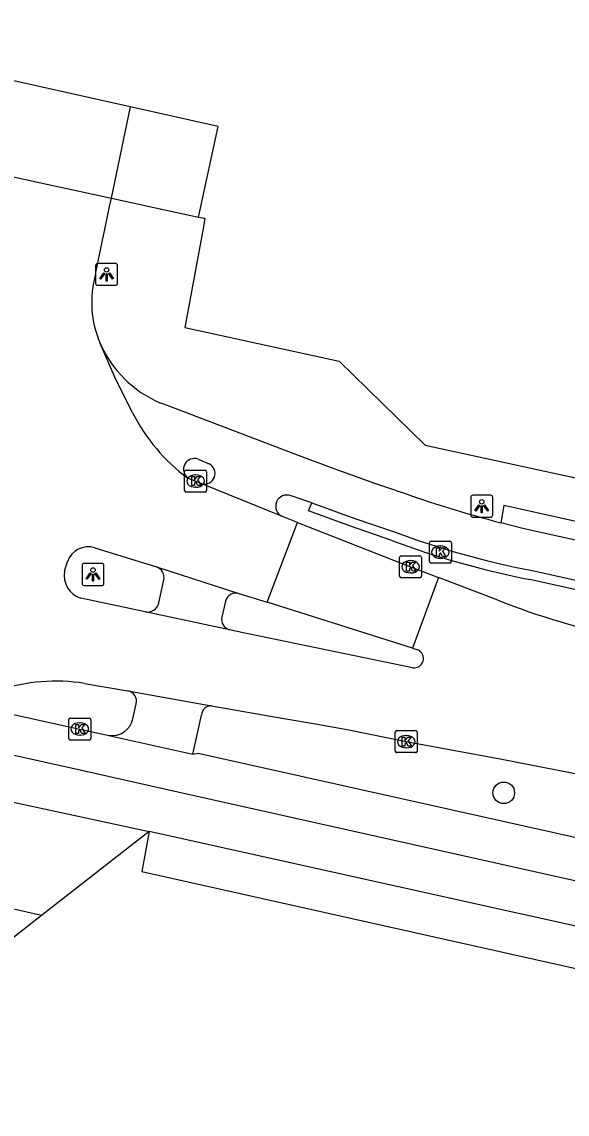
# Model space of a CAD drawing. Extents: x 161771 to 163125, y 382479 to 383177.
# Drawn here: x 162172.12 to 162196.88, y 383044.65 to 383094.3 of the extents above; entities that cross this region are included whole.
import ezdxf

# ---------------------------------------------------------------- set-up
doc = ezdxf.new("R2010")
doc.units = 0
for name, color, linetype in [('IMGEO_Boom', 7, 'Continuous'), ('IMGEO_Dek', 7, 'Continuous'), ('IMGEO_Fietspad_gesloten', 7, 'Continuous'), ('IMGEO_Haag', 7, 'Continuous'), ('IMGEO_Kolk', 7, 'Continuous'), ('IMGEO_Lichtpunt', 7, 'Continuous'), ('IMGEO_Pand', 7, 'Continuous'), ('IMGEO_Rijbaan_lokaal_gesloten', 7, 'Continuous'), ('IMGEO_Rijbaan_lokaal_open', 7, 'Continuous'), ('IMGEO_Voetpad_open', 7, 'Continuous')]:
    doc.layers.add(name, color=color, linetype=linetype)

msp = doc.modelspace()

# ---------------------------------------------------------------- linework, layer by layer
at = {"layer": 'IMGEO_Boom'}
msp.add_circle((162194.003, 383059.257), 0.489, dxfattribs=at)
at = {"layer": 'IMGEO_Dek'}
msp.add_lwpolyline([(162181.035, 383089.546), (162171.611, 383091.655), (162161.624, 383094.303), (162160.599, 383089.696), (162163.573, 383089.046), (162164.628, 383088.815), (162167.283, 383088.235), (162173.257, 383086.93), (162176.183, 383086.29), (162177.218, 383086.064), (162180.136, 383085.426), (162180.196, 383085.7), (162181.035, 383089.546)], close=True, dxfattribs=at)
at = {"layer": 'IMGEO_Fietspad_gesloten'}
for points in [[(162189.151, 383072.99), (162188.19, 383073.301), (162186.303, 383073.981), (162184.436, 383074.681), (162178.561, 383076.92), (162178.381, 383076.989)], [(162180.124, 383074.424), (162180.623, 383074.212)], [(162185.283, 383072.435), (162184.345, 383072.759)], [(162185.283, 383072.435), (162187.189, 383071.745), (162189.069, 383071.103)], [(162243.707, 383060.368), (162241.754, 383060.795), (162210.53, 383067.797), (162194.926, 383071.263), (162193.872, 383071.53)], [(162195.294, 383069.358), (162217.239, 383064.484), (162239.123, 383059.53), (162242.124, 383058.863), (162242.112, 383058.831), (162242.616, 383058.703), (162243.975, 383058.365)], [(162171.1, 383062.96), (162174.746, 383062.157), (162175.95, 383061.897), (162176.068, 383061.87)], [(162176.068, 383061.87), (162179.884, 383061.009)], [(162170.379, 383061.276), (162174.223, 383060.417), (162179.202, 383059.305), (162239.663, 383045.787), (162240.925, 383045.477)], [(162179.884, 383061.009), (162180.126, 383061.066), (162200.828, 383056.444)]]:
    msp.add_lwpolyline(points, dxfattribs=at)
for centre, radius, start, end in [((162180.5, 383081.829), 5.284, 204.0486, 246.3552), ((162179.954, 383073.959), 0.495, 69.9416, 232.6881), ((162180.406, 383073.777), 0.486, 256.8061, 63.4711), ((162184.157, 383072.284), 0.511, 68.3372, 247.1223), ((162208.732, 383127.943), 58.337, 250.38802, 255.24286), ((162202.741, 383107.901), 39.256, 249.6174, 259.0639)]:
    msp.add_arc(centre, radius, start, end, dxfattribs=at)
at = {"layer": 'IMGEO_Haag'}
for points in [[(162188.923, 383070.732), (162187.049, 383071.377), (162185.138, 383072.07), (162185.283, 383072.435)], [(162244.277, 383058.002), (162242.994, 383058.238), (162217.128, 383064.054), (162195.189, 383068.951)]]:
    msp.add_lwpolyline(points, dxfattribs=at)
msp.add_arc((162202.805, 383107.66), 39.452, 249.3974, 258.8688, dxfattribs=at)
at = {"layer": 'IMGEO_Kolk'}
for p, q in [((162179.509, 383073.003), (162179.509, 383073.855)), ((162179.584, 383073.929), (162180.436, 383073.929)), ((162179.997, 383073.709), (162180.022, 383073.709)), ((162180.51, 383073.855), (162180.51, 383073.003)), ((162180.02, 383073.149), (162179.995, 383073.149)), ((162180.436, 383072.929), (162179.584, 383072.929)), ((162190.625, 383069.774), (162190.625, 383070.626)), ((162190.7, 383070.7), (162191.552, 383070.7)), ((162191.626, 383070.626), (162191.626, 383069.774)), ((162191.113, 383070.48), (162191.138, 383070.48)), ((162189.271, 383069.109), (162189.271, 383069.961)), ((162189.346, 383070.035), (162190.198, 383070.035)), ((162189.759, 383069.815), (162189.784, 383069.815)), ((162190.272, 383069.961), (162190.272, 383069.109)), ((162191.552, 383069.7), (162190.7, 383069.7)), ((162191.136, 383069.92), (162191.111, 383069.92)), ((162189.782, 383069.255), (162189.757, 383069.255)), ((162190.198, 383069.035), (162189.346, 383069.035)), ((162174.324, 383062.658), (162175.176, 383062.658)), ((162174.249, 383061.732), (162174.249, 383062.584)), ((162174.737, 383062.438), (162174.762, 383062.438)), ((162175.25, 383062.584), (162175.25, 383061.732)), ((162175.176, 383061.658), (162174.324, 383061.658)), ((162174.76, 383061.878), (162174.735, 383061.878)), ((162189.073, 383061.157), (162189.073, 383062.009)), ((162189.148, 383062.083), (162190, 383062.083)), ((162189.561, 383061.863), (162189.586, 383061.863)), ((162190.074, 383062.009), (162190.074, 383061.157)), ((162189.584, 383061.303), (162189.559, 383061.303)), ((162190, 383061.083), (162189.148, 383061.083))]:
    msp.add_line(p, q, dxfattribs=at)
for points in [[(162179.509, 383073.003), (162179.509, 383073.855)], [(162179.584, 383073.929), (162180.436, 383073.929)], [(162179.83, 383073.629), (162179.953, 383073.629), (162179.953, 383073.478), (162180.083, 383073.629), (162180.247, 383073.629), (162180.101, 383073.478), (162180.254, 383073.229), (162180.102, 383073.229), (162180.017, 383073.393), (162179.953, 383073.326), (162179.953, 383073.229), (162179.83, 383073.229), (162179.83, 383073.629)], [(162180.51, 383073.855), (162180.51, 383073.003)], [(162180.436, 383072.929), (162179.584, 383072.929)], [(162190.625, 383069.774), (162190.625, 383070.626)], [(162190.7, 383070.7), (162191.552, 383070.7)], [(162191.626, 383070.626), (162191.626, 383069.774)], [(162190.946, 383070.4), (162191.069, 383070.4), (162191.069, 383070.249), (162191.199, 383070.4), (162191.363, 383070.4), (162191.217, 383070.249), (162191.37, 383070), (162191.218, 383070), (162191.133, 383070.164), (162191.069, 383070.097), (162191.069, 383070), (162190.946, 383070), (162190.946, 383070.4)], [(162189.271, 383069.109), (162189.271, 383069.961)], [(162189.346, 383070.035), (162190.198, 383070.035)], [(162189.592, 383069.735), (162189.715, 383069.735), (162189.715, 383069.584), (162189.845, 383069.735), (162190.009, 383069.735), (162189.863, 383069.584), (162190.016, 383069.335), (162189.864, 383069.335), (162189.779, 383069.499), (162189.715, 383069.432), (162189.715, 383069.335), (162189.592, 383069.335), (162189.592, 383069.735)], [(162190.272, 383069.961), (162190.272, 383069.109)], [(162191.552, 383069.7), (162190.7, 383069.7)], [(162190.198, 383069.035), (162189.346, 383069.035)], [(162174.324, 383062.658), (162175.176, 383062.658)], [(162174.249, 383061.732), (162174.249, 383062.584)], [(162174.57, 383062.358), (162174.693, 383062.358), (162174.693, 383062.207), (162174.823, 383062.358), (162174.987, 383062.358), (162174.841, 383062.207), (162174.994, 383061.958), (162174.842, 383061.958), (162174.757, 383062.122), (162174.693, 383062.055), (162174.693, 383061.958), (162174.57, 383061.958), (162174.57, 383062.358)], [(162175.25, 383062.584), (162175.25, 383061.732)], [(162175.176, 383061.658), (162174.324, 383061.658)], [(162189.073, 383061.157), (162189.073, 383062.009)], [(162189.148, 383062.083), (162190, 383062.083)], [(162189.394, 383061.783), (162189.517, 383061.783), (162189.517, 383061.632), (162189.647, 383061.783), (162189.811, 383061.783), (162189.665, 383061.632), (162189.818, 383061.383), (162189.666, 383061.383), (162189.581, 383061.547), (162189.517, 383061.48), (162189.517, 383061.383), (162189.394, 383061.383), (162189.394, 383061.783)], [(162190.074, 383062.009), (162190.074, 383061.157)], [(162190, 383061.083), (162189.148, 383061.083)]]:
    msp.add_lwpolyline(points, dxfattribs=at)
for centre, start, end in [((162179.586, 383073.853), 91.552, 178.448), ((162179.586, 383073.853), 91.552, 178.448), ((162180.434, 383073.853), 1.552, 88.448), ((162180.434, 383073.853), 1.552, 88.448), ((162179.586, 383073.005), 181.552, 268.448), ((162179.586, 383073.005), 181.552, 268.448), ((162180.434, 383073.005), 271.552, 358.448), ((162180.434, 383073.005), 271.552, 358.448), ((162190.702, 383070.624), 91.552, 178.448), ((162190.702, 383070.624), 91.552, 178.448), ((162191.55, 383070.624), 1.552, 88.448), ((162191.55, 383070.624), 1.552, 88.448), ((162189.348, 383069.959), 91.552, 178.448), ((162189.348, 383069.959), 91.552, 178.448), ((162190.196, 383069.959), 1.552, 88.448), ((162190.196, 383069.959), 1.552, 88.448), ((162190.702, 383069.776), 181.552, 268.448), ((162190.702, 383069.776), 181.552, 268.448), ((162191.55, 383069.776), 271.552, 358.448), ((162191.55, 383069.776), 271.552, 358.448), ((162189.348, 383069.111), 181.552, 268.448), ((162189.348, 383069.111), 181.552, 268.448), ((162190.196, 383069.111), 271.552, 358.448), ((162190.196, 383069.111), 271.552, 358.448), ((162174.326, 383062.582), 91.552, 178.448), ((162174.326, 383062.582), 91.552, 178.448), ((162175.174, 383062.582), 1.552, 88.448), ((162175.174, 383062.582), 1.552, 88.448), ((162174.326, 383061.734), 181.552, 268.448), ((162174.326, 383061.734), 181.552, 268.448), ((162175.174, 383061.734), 271.552, 358.448), ((162175.174, 383061.734), 271.552, 358.448), ((162189.15, 383062.007), 91.552, 178.448), ((162189.15, 383062.007), 91.552, 178.448), ((162189.998, 383062.007), 1.552, 88.448), ((162189.998, 383062.007), 1.552, 88.448), ((162189.15, 383061.159), 181.552, 268.448), ((162189.15, 383061.159), 181.552, 268.448), ((162189.998, 383061.159), 271.552, 358.448), ((162189.998, 383061.159), 271.552, 358.448)]:
    msp.add_arc(centre, 0.0765, start, end, dxfattribs=at)
for centre, major_axis, ratio, start_param, end_param in [((162179.996, 383073.429), (-0.387, 0.002), 0.722429, 4.712389, 7.853982), ((162180.021, 383073.429), (-0.39, 0.002), 0.717154, 1.570796, 4.712389), ((162191.112, 383070.2), (-0.387, 0.002), 0.722429, 4.712389, 7.853982), ((162191.137, 383070.2), (-0.39, 0.002), 0.717154, 1.570796, 4.712389), ((162189.758, 383069.535), (-0.387, 0.002), 0.722429, 4.712389, 7.853982), ((162189.783, 383069.535), (-0.39, 0.002), 0.717154, 1.570796, 4.712389), ((162174.736, 383062.158), (-0.387, 0.002), 0.722429, 4.712389, 7.853982), ((162174.761, 383062.158), (-0.39, 0.002), 0.717154, 1.570796, 4.712389), ((162189.56, 383061.583), (-0.387, 0.002), 0.722429, 4.712389, 7.853982), ((162189.585, 383061.583), (-0.39, 0.002), 0.717154, 1.570796, 4.712389)]:
    msp.add_ellipse(centre, major_axis=major_axis, ratio=ratio, start_param=start_param, end_param=end_param, dxfattribs=at)
at = {"layer": 'IMGEO_Lichtpunt'}
for p, q in [((162175.468, 383083.228), (162175.468, 383082.421)), ((162175.468, 383083.228), (162175.468, 383082.421)), ((162176.37, 383083.323), (162175.562, 383083.323)), ((162176.37, 383083.323), (162175.562, 383083.323)), ((162176.464, 383082.421), (162176.464, 383083.228)), ((162176.464, 383082.421), (162176.464, 383083.228)), ((162175.562, 383082.327), (162176.37, 383082.327)), ((162175.562, 383082.327), (162176.37, 383082.327)), ((162192.504, 383072.687), (162192.504, 383071.88)), ((162192.504, 383072.687), (162192.504, 383071.88)), ((162193.406, 383072.782), (162192.598, 383072.782)), ((162193.406, 383072.782), (162192.598, 383072.782)), ((162193.5, 383071.88), (162193.5, 383072.687)), ((162193.5, 383071.88), (162193.5, 383072.687)), ((162192.598, 383071.786), (162193.406, 383071.786)), ((162192.598, 383071.786), (162193.406, 383071.786)), ((162174.85, 383069.588), (162174.85, 383068.781)), ((162174.85, 383069.588), (162174.85, 383068.781)), ((162175.752, 383069.683), (162174.944, 383069.683)), ((162175.752, 383069.683), (162174.944, 383069.683)), ((162175.846, 383068.781), (162175.846, 383069.588)), ((162175.846, 383068.781), (162175.846, 383069.588)), ((162174.944, 383068.687), (162175.752, 383068.687)), ((162174.944, 383068.687), (162175.752, 383068.687))]:
    msp.add_line(p, q, dxfattribs=at)
for points in [[(162175.842, 383082.892), (162175.881, 383082.864), (162175.693, 383082.602), (162175.655, 383082.629), (162175.842, 383082.892)], [(162175.944, 383082.844), (162175.991, 383082.844), (162175.991, 383082.522), (162175.944, 383082.522), (162175.944, 383082.844)], [(162176.054, 383082.864), (162176.092, 383082.891), (162176.279, 383082.629), (162176.24, 383082.601), (162176.054, 383082.864)], [(162192.878, 383072.351), (162192.917, 383072.323), (162192.729, 383072.061), (162192.691, 383072.088), (162192.878, 383072.351)], [(162192.98, 383072.303), (162193.027, 383072.303), (162193.027, 383071.981), (162192.98, 383071.981), (162192.98, 383072.303)], [(162193.09, 383072.323), (162193.128, 383072.35), (162193.315, 383072.088), (162193.276, 383072.06), (162193.09, 383072.323)], [(162175.224, 383069.252), (162175.263, 383069.224), (162175.075, 383068.962), (162175.037, 383068.989), (162175.224, 383069.252)], [(162175.326, 383069.204), (162175.373, 383069.204), (162175.373, 383068.882), (162175.326, 383068.882), (162175.326, 383069.204)], [(162175.436, 383069.224), (162175.474, 383069.251), (162175.661, 383068.989), (162175.622, 383068.961), (162175.436, 383069.224)]]:
    msp.add_lwpolyline(points, dxfattribs=at)
for centre in [(162175.967, 383083.026), (162193.003, 383072.485), (162175.349, 383069.386)]:
    msp.add_circle(centre, 0.0994, dxfattribs=at)
for centre, start, end in [((162175.562, 383083.228), 90, 180), ((162175.562, 383083.228), 90, 180), ((162176.37, 383083.228), 0, 90), ((162176.37, 383083.228), 0, 90), ((162175.562, 383082.421), 180, 270), ((162175.562, 383082.421), 180, 270), ((162176.37, 383082.421), 270, 0), ((162176.37, 383082.421), 270, 360), ((162192.598, 383072.687), 90, 180), ((162192.598, 383072.687), 90, 180), ((162193.406, 383072.687), 0, 90), ((162193.406, 383072.687), 0, 90), ((162192.598, 383071.88), 180, 270), ((162192.598, 383071.88), 180, 270), ((162193.406, 383071.88), 270, 0), ((162193.406, 383071.88), 270, 360), ((162174.944, 383069.588), 90, 180), ((162174.944, 383069.588), 90, 180), ((162175.752, 383069.588), 0, 90), ((162175.752, 383069.588), 0, 90), ((162174.944, 383068.781), 180, 270), ((162174.944, 383068.781), 180, 270), ((162175.752, 383068.781), 270, 0), ((162175.752, 383068.781), 270, 360)]:
    msp.add_arc(centre, 0.0946, start, end, dxfattribs=at)
at = {"layer": 'IMGEO_Pand'}
for points in [[(162177.897, 383057.502), (162173.016, 383053.686)], [(162177.897, 383057.502), (162177.562, 383055.68), (162228.166, 383044.363), (162236.101, 383042.589)], [(162173.016, 383053.686), (162171.735, 383052.687)]]:
    msp.add_lwpolyline(points, dxfattribs=at)
at = {"layer": 'IMGEO_Rijbaan_lokaal_gesloten'}
for points in [[(162176.183, 383086.29), (162177.05, 383090.438)], [(162164.628, 383088.815), (162167.283, 383088.235), (162173.257, 383086.93), (162176.183, 383086.29)], [(162175.46, 383082.832), (162175.784, 383084.383), (162175.884, 383084.862), (162176.103, 383085.909), (162176.183, 383086.29)], [(162177.148, 383076.534), (162176.341, 383078.159), (162175.675, 383079.676)], [(162180.295, 383073.304), (162179.654, 383073.565)], [(162183.958, 383071.814), (162180.295, 383073.304)], [(162184.629, 383071.551), (162183.958, 383071.814)], [(162175.43, 383070.397), (162178.225, 383069.529)], [(162174.059, 383069.332), (162174.186, 383069.765)], [(162178.225, 383069.529), (162181.964, 383068.32)], [(162193.733, 383068.021), (162191.043, 383069.049)], [(162177.718, 383067.477), (162174.795, 383068.11)], [(162181.964, 383068.32), (162183.258, 383067.919)], [(162181.544, 383066.672), (162177.718, 383067.477)], [(162189.866, 383064.94), (162182.397, 383066.483), (162182.248, 383066.511), (162181.544, 383066.672)], [(162189.86, 383065.833), (162190.103, 383065.76)], [(162174.97, 383064.234), (162176.937, 383063.896)], [(162176.937, 383063.896), (162180.732, 383063.217)], [(162180.732, 383063.217), (162184.012, 383062.631), (162185.456, 383062.396), (162186.972, 383062.124), (162189.574, 383061.583), (162193.841, 383060.81), (162198.334, 383059.923)]]:
    msp.add_lwpolyline(points, dxfattribs=at)
for centre, radius, start, end in [((162180.071, 383081.561), 4.783, 164.5856, 203.2088), ((162184.635, 383080.311), 8.386, 206.772, 233.5604), ((162175.139, 383069.429), 1.01, 73.2658, 160.5989), ((162175.1, 383069.126), 1.061, 168.832, 253.2884), ((162205.89, 383098.374), 32.697, 248.1724, 258.769), ((162189.921, 383065.368), 0.432, 262.6907, 65.0681), ((162173.672, 383055.812), 8.521, 81.2398, 107.7889)]:
    msp.add_arc(centre, radius, start, end, dxfattribs=at)
at = {"layer": 'IMGEO_Rijbaan_lokaal_open'}
for points in [[(162183.258, 383067.919), (162184.629, 383071.551)], [(162184.629, 383071.551), (162189.772, 383069.535), (162191.043, 383069.049)], [(162191.043, 383069.049), (162189.86, 383065.833)], [(162189.86, 383065.833), (162183.258, 383067.919)]]:
    msp.add_lwpolyline(points, dxfattribs=at)
at = {"layer": 'IMGEO_Voetpad_open'}
for points in [[(162176.183, 383086.29), (162177.218, 383086.064), (162180.136, 383085.426), (162180.434, 383085.375), (162180.374, 383084.982), (162180.177, 383083.93), (162179.517, 383080.402), (162186.526, 383078.884), (162190.434, 383075.053), (162213.083, 383070.131), (162242.428, 383063.603), (162250.097, 383061.898)], [(162249.267, 383059.561), (162249.341, 383059.904), (162209.919, 383068.785), (162194.009, 383072.316), (162193.872, 383071.53)], [(162178.34, 383067.899), (162178.563, 383068.938)], [(162181.371, 383067.971), (162181.201, 383067.241)], [(162177.158, 383062.626), (162177.312, 383063.306)], [(162179.884, 383061.009), (162180.273, 383062.791)], [(162169.762, 383059.258), (162173.691, 383058.41), (162177.897, 383057.502)], [(162242.054, 383043.244), (162238.25, 383044.089), (162228.586, 383046.238), (162177.897, 383057.502)], [(162173.016, 383053.686), (162169.996, 383054.368)]]:
    msp.add_lwpolyline(points, dxfattribs=at)
for centre, radius, start, end in [((162178.056, 383069.04), 0.517, 348.5873, 70.9442), ((162181.832, 383067.865), 0.473, 73.8753, 167.0812), ((162177.811, 383068.01), 0.541, 260.1164, 348.194), ((162181.665, 383067.133), 0.477, 166.9093, 255.2549), ((162176.843, 383063.422), 0.483, 346.0789, 78.8006), ((162180.718, 383062.771), 0.446, 88.2628, 177.4662), ((162176.219, 383062.816), 0.958, 260.9513, 348.5373)]:
    msp.add_arc(centre, radius, start, end, dxfattribs=at)

doc.saveas('drawing.dxf')
